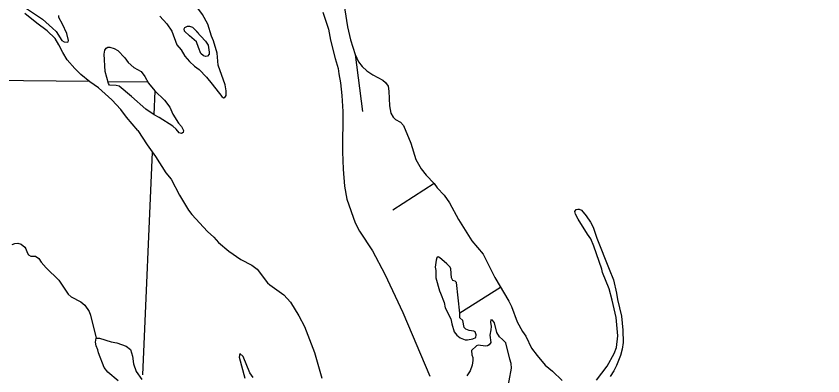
# Model space of a CAD drawing. Extents: x -19 to 366, y -4 to 359.
# Drawn here: x 143.154 to 144.78, y 203.461 to 204.187 of the extents above; entities that cross this region are included whole.
import ezdxf

# ---------------------------------------------------------------- set-up
doc = ezdxf.new("R2010")
doc.units = 0
for name, color, linetype in [('Level 2', 7, 'Continuous'), ('Level 35', 7, 'Continuous'), ('Level 4', 7, 'Continuous'), ('Level 5', 7, 'Continuous'), ('Level 60', 7, 'Continuous'), ('Level 9', 7, 'Continuous')]:
    doc.layers.add(name, color=color, linetype=linetype)

msp = doc.modelspace()

# ---------------------------------------------------------------- linework, layer by layer
at = {"layer": 'Level 2'}
for points in [[(143.7717, 204.1949), (143.7829, 204.1608), (143.7874, 204.138), (143.7966, 204.1012), (143.8025, 204.0814), (143.8043, 204.0704), (143.8075, 204.0523), (143.8099, 204.0266), (143.812, 203.9946), (143.8116, 203.913)], [(143.8116, 203.913), (143.8128, 203.8778), (143.8157, 203.8439), (143.8198, 203.8175), (143.837, 203.7695), (143.8456, 203.7526), (143.8717, 203.7133), (143.897, 203.6661), (143.9327, 203.5888), (143.9873, 203.4604)]]:
    msp.add_lwpolyline(points, dxfattribs=at)
at = {"layer": 'Level 35'}
for points in [[(143.1455, 203.7263), (143.151, 203.728), (143.157, 203.7285), (143.1634, 203.7265), (143.1711, 203.7204), (143.1731, 203.7171), (143.1756, 203.7096), (143.1786, 203.7049), (143.1834, 203.7028), (143.1928, 203.7023), (143.1993, 203.6979), (143.2043, 203.6903), (143.214, 203.6788), (143.2398, 203.6538), (143.2585, 203.6255), (143.2644, 203.6202), (143.2837, 203.6105), (143.2922, 203.6036), (143.3004, 203.5911), (143.3031, 203.5834), (143.3148, 203.5373)], [(143.359, 203.4511), (143.3386, 203.4683), (143.3307, 203.4782), (143.3197, 203.5076), (143.3184, 203.5133), (143.3149, 203.5215), (143.3137, 203.5287), (143.3148, 203.5373)], [(143.3148, 203.5373), (143.3214, 203.5371), (143.3454, 203.5294), (143.3563, 203.5273), (143.3751, 203.521), (143.384, 203.5143), (143.3884, 203.5009), (143.3904, 203.4856), (143.3958, 203.47), (143.4066, 203.4535)]]:
    msp.add_lwpolyline(points, dxfattribs=at)
at = {"layer": 'Level 4'}
for points in [[(141.4531, 204.0634), (142.4228, 204.0644), (142.4392, 204.0642), (143.3006, 204.0555)], [(143.3383, 204.0551), (143.4189, 204.0543)]]:
    msp.add_lwpolyline(points, dxfattribs=at)
at = {"layer": 'Level 5'}
for points in [[(143.4318, 203.988), (143.4338, 204.0354)], [(143.409, 203.4628), (143.4285, 203.9121)]]:
    msp.add_lwpolyline(points, dxfattribs=at)
at = {"layer": 'Level 60'}
for points in [[(146.7783, 1.697), (146.5788, 10.3131), (146.3785, 18.9294), (146.1776, 27.5458), (145.9759, 36.1624), (145.7736, 44.7791), (145.5705, 53.396), (145.3668, 62.013), (145.1624, 70.6301), (144.9572, 79.2474), (144.7514, 87.8648), (144.5449, 96.4823), (144.3377, 105.1), (144.1299, 113.7179), (143.9213, 122.3359), (143.712, 130.954), (143.5021, 139.5723), (143.2915, 148.1907), (143.0802, 156.8092), (142.8682, 165.4279), (142.6555, 174.0468), (142.4422, 182.6658), (142.2282, 191.2849), (142.0135, 199.9042), (141.7981, 208.5236), (141.582, 217.1432), (141.3653, 225.7629), (141.1479, 234.3828), (140.9298, 243.0028), (140.711, 251.623), (140.4916, 260.2433), (140.2715, 268.8638), (140.0508, 277.4844), (139.8293, 286.1051), (139.6072, 294.726), (139.3845, 303.3471), (139.161, 311.9683), (138.937, 320.5896), (138.7122, 329.2111), (138.4868, 337.8328), (138.2607, 346.4546)], [(0, 198.1326), (7.1014, 198.137), (14.2028, 198.1503), (21.3042, 198.1724), (28.4055, 198.2034), (35.5068, 198.2433), (42.6081, 198.292), (49.7092, 198.3496), (56.8103, 198.4161), (63.9113, 198.4913), (71.0123, 198.5755), (78.1131, 198.6685), (85.2137, 198.7704), (92.3143, 198.8811), (99.4147, 199.0007), (106.5149, 199.1291), (113.615, 199.2664), (120.7149, 199.4126), (127.8146, 199.5676), (134.9141, 199.7315), (142.0135, 199.9042), (149.1125, 200.0858), (156.2114, 200.2762), (163.31, 200.4755), (170.4084, 200.6837), (177.5065, 200.9007), (184.6043, 201.1265), (191.7018, 201.3612), (198.799, 201.6048), (205.896, 201.8572), (212.9926, 202.1185), (220.0888, 202.3886), (227.1848, 202.6676), (234.2803, 202.9554), (241.3755, 203.2521), (248.4704, 203.5576), (255.5648, 203.872), (262.6589, 204.1952), (269.7525, 204.5273), (276.8457, 204.8682), (283.9385, 205.218), (291.0309, 205.5766), (298.1228, 205.9441), (305.2142, 206.3204), (312.3051, 206.7056), (319.3956, 207.0996), (326.4856, 207.5024), (333.5751, 207.9141), (340.664, 208.3347)]]:
    msp.add_spline(points, degree=3, dxfattribs=at)
at = {"layer": 'Level 9'}
for points in [[(143.5487, 204.0492), (143.568, 204.0246), (143.5712, 204.022), (143.5743, 204.0226), (143.5771, 204.0266), (143.5772, 204.0359), (143.5747, 204.0482), (143.561, 204.0879), (143.5584, 204.1118), (143.5516, 204.1367), (143.5476, 204.1462), (143.5402, 204.1703), (143.5289, 204.1898), (143.5116, 204.2139), (143.4863, 204.2582), (143.4775, 204.2718), (143.4526, 204.3177), (143.4462, 204.3333), (143.4307, 204.3621), (143.4175, 204.3922)], [(143.8095, 204.2431), (143.8215, 204.1654), (143.8275, 204.139), (143.837, 204.1096), (143.8437, 204.0944), (143.8508, 204.0852), (143.8603, 204.0761), (143.8725, 204.0684)], [(143.1642, 204.2092), (143.2067, 204.1809), (143.227, 204.1628), (143.2345, 204.1558), (143.2459, 204.1374), (143.2501, 204.135), (143.2568, 204.1343), (143.2583, 204.1348), (143.2594, 204.1377), (143.2555, 204.1517), (143.2469, 204.1709), (143.2398, 204.1838), (143.2398, 204.1882)], [(143.3988, 203.9563), (143.3763, 203.983), (143.3644, 203.9985), (143.3461, 204.0178), (143.3197, 204.0418), (143.3023, 204.0541), (143.2837, 204.0688), (143.2717, 204.0809), (143.2566, 204.0987), (143.2476, 204.1135), (143.2397, 204.1292), (143.2319, 204.1415), (143.2159, 204.1574), (143.1953, 204.1729), (143.1713, 204.1923)], [(143.4429, 204.187), (143.4574, 204.1711), (143.4674, 204.1564), (143.4776, 204.1292), (143.486, 204.1185), (143.4938, 204.1061), (143.5032, 204.0954), (143.5131, 204.0861), (143.5224, 204.0789), (143.5373, 204.0636), (143.5487, 204.0492)], [(143.5029, 204.1471), (143.4931, 204.1565), (143.4925, 204.1613), (143.4938, 204.1638), (143.4991, 204.1663), (143.5029, 204.1663), (143.509, 204.1642), (143.5206, 204.1529)], [(143.517, 204.1559), (143.5353, 204.1364), (143.5403, 204.1281), (143.5428, 204.1138), (143.5425, 204.1098), (143.5395, 204.106), (143.5359, 204.1052), (143.5315, 204.1064), (143.5258, 204.1113), (143.521, 204.1232), (143.5168, 204.1352), (143.5029, 204.1471)], [(143.3863, 204.0249), (143.3613, 204.0455), (143.3551, 204.047), (143.3418, 204.0475), (143.3395, 204.0507), (143.3329, 204.0752), (143.331, 204.11), (143.3321, 204.1183), (143.3347, 204.1222), (143.3381, 204.1241), (143.3425, 204.1243), (143.3512, 204.1217), (143.3584, 204.1173), (143.3729, 204.1024), (143.3796, 204.0935), (143.391, 204.0833), (143.4055, 204.075)], [(143.837, 204.1096), (143.8519, 203.9945)], [(143.4055, 204.075), (143.4128, 204.0652), (143.4204, 204.0515), (143.433, 204.0362), (143.4524, 204.0173), (143.463, 204.0029), (143.4691, 203.9892), (143.4808, 203.9707), (143.4867, 203.9643), (143.4907, 203.9563), (143.4905, 203.9521), (143.4871, 203.95), (143.4824, 203.9511), (143.4761, 203.9587), (143.4691, 203.9649), (143.4417, 203.9824), (143.432, 203.9879), (143.4152, 203.9988), (143.3863, 204.0249)], [(143.8725, 204.0684), (143.893, 204.0575), (143.8978, 204.0531), (143.9031, 204.0453), (143.9047, 204.0351), (143.9062, 204.0056), (143.9085, 203.9912), (143.9135, 203.9828), (143.9183, 203.9783)], [(143.9183, 203.9783), (143.9281, 203.9727), (143.9344, 203.9661), (143.949, 203.9308), (143.9593, 203.8972), (143.9702, 203.8789), (143.98, 203.866), (143.9959, 203.8491)], [(143.3988, 203.9563), (143.4177, 203.9269), (143.4346, 203.9037), (143.4553, 203.8704), (143.4657, 203.8576)], [(143.4657, 203.8576), (143.483, 203.8253), (143.5008, 203.7951), (143.5077, 203.7864), (143.5394, 203.7522), (143.5517, 203.741), (143.5615, 203.7303), (143.582, 203.7127), (143.6062, 203.6958), (143.6284, 203.6841), (143.6394, 203.6765), (143.6602, 203.6488), (143.6649, 203.6446), (143.6929, 203.6248), (143.7068, 203.6094), (143.7234, 203.5824), (143.7351, 203.5604), (143.7546, 203.5082)], [(143.9959, 203.8491), (143.9127, 203.7956)], [(143.9959, 203.8491), (144.0022, 203.8402), (144.0162, 203.8254), (144.0269, 203.81), (144.045, 203.7762), (144.0719, 203.7337), (144.0948, 203.7067), (144.1187, 203.6596), (144.1467, 203.6117), (144.1518, 203.6012), (144.1634, 203.5699), (144.1741, 203.5507), (144.1808, 203.541), (144.1924, 203.5172), (144.2035, 203.5022), (144.22, 203.4828), (144.2344, 203.4707), (144.254, 203.4514)], [(144.3236, 203.4525), (144.3447, 203.4808), (144.3589, 203.5063), (144.3635, 203.518), (144.3663, 203.5418), (144.3627, 203.5785), (144.3552, 203.6135), (144.349, 203.6367), (144.3356, 203.6693), (144.3341, 203.6765), (144.3182, 203.7229), (144.3117, 203.7373), (144.3049, 203.7467), (144.2867, 203.7771), (144.2807, 203.7874), (144.28, 203.7925), (144.2823, 203.7965), (144.2857, 203.7974)], [(144.2857, 203.7974), (144.2887, 203.7973), (144.293, 203.7951), (144.3028, 203.7842), (144.3114, 203.7714), (144.3166, 203.7609), (144.3241, 203.7386), (144.349, 203.6763), (144.3573, 203.6548), (144.3637, 203.6276), (144.3658, 203.6152), (144.3738, 203.5813), (144.3766, 203.5535), (144.3772, 203.5282), (144.3753, 203.5151), (144.3718, 203.5021), (144.3637, 203.4821), (144.3581, 203.471), (144.3509, 203.4597)], [(144.1301, 203.6391), (144.0477, 203.5875), (144.041, 203.6495), (144.0383, 203.6519), (144.0339, 203.6531), (144.0314, 203.6585), (144.0295, 203.6769), (144.0285, 203.6805), (144.0216, 203.6873), (144.0066, 203.7001), (144.0043, 203.701), (144.0015, 203.6988), (143.9999, 203.6942), (143.9981, 203.6805), (143.9993, 203.6739), (143.9992, 203.6587), (144.0066, 203.6328), (144.009, 203.6277)], [(144.009, 203.6277), (144.0165, 203.609), (144.0185, 203.5982), (144.0296, 203.5762), (144.0317, 203.5658), (144.0365, 203.5498), (144.0419, 203.5431), (144.0488, 203.538), (144.0588, 203.5338), (144.0632, 203.5335), (144.074, 203.5357), (144.0798, 203.5386), (144.0807, 203.5437), (144.0785, 203.5495), (144.0761, 203.5512), (144.0664, 203.5528), (144.0603, 203.5552), (144.0569, 203.5589), (144.0538, 203.5725), (144.0478, 203.5784), (144.0477, 203.5875)], [(144.1485, 203.4947), (144.1404, 203.5277), (144.1341, 203.5345), (144.1281, 203.5398), (144.1227, 203.5486), (144.1175, 203.5681), (144.1134, 203.5735), (144.1103, 203.5742), (144.1095, 203.569), (144.1107, 203.5609), (144.1102, 203.5539), (144.1083, 203.5428), (144.1106, 203.5283), (144.1073, 203.5238), (144.1038, 203.5218), (144.0993, 203.5211), (144.085, 203.523), (144.0812, 203.5219), (144.0711, 203.5125), (144.0718, 203.5032), (144.074, 203.4978), (144.0742, 203.4923), (144.0724, 203.4829), (144.0684, 203.4711), (144.0617, 203.4608)], [(143.7546, 203.5082), (143.7695, 203.4561)], [(143.6313, 203.4575), (143.6249, 203.467), (143.6112, 203.5003), (143.6047, 203.5058), (143.6029, 203.4986), (143.6142, 203.4564)], [(144.0662, 203.3346), (144.0797, 203.3101), (144.086, 203.2902), (144.0915, 203.2788), (144.0953, 203.2766), (144.1002, 203.2796), (144.106, 203.2828), (144.1109, 203.2875), (144.1123, 203.2912), (144.1098, 203.3423), (144.1127, 203.3599), (144.1146, 203.3656), (144.1189, 203.3711), (144.1308, 203.3809), (144.1366, 203.3879), (144.1387, 203.3946), (144.1384, 203.4111), (144.1425, 203.4256), (144.1519, 203.4768), (144.1514, 203.4862), (144.1485, 203.4947)]]:
    msp.add_lwpolyline(points, dxfattribs=at)

doc.saveas('drawing.dxf')
